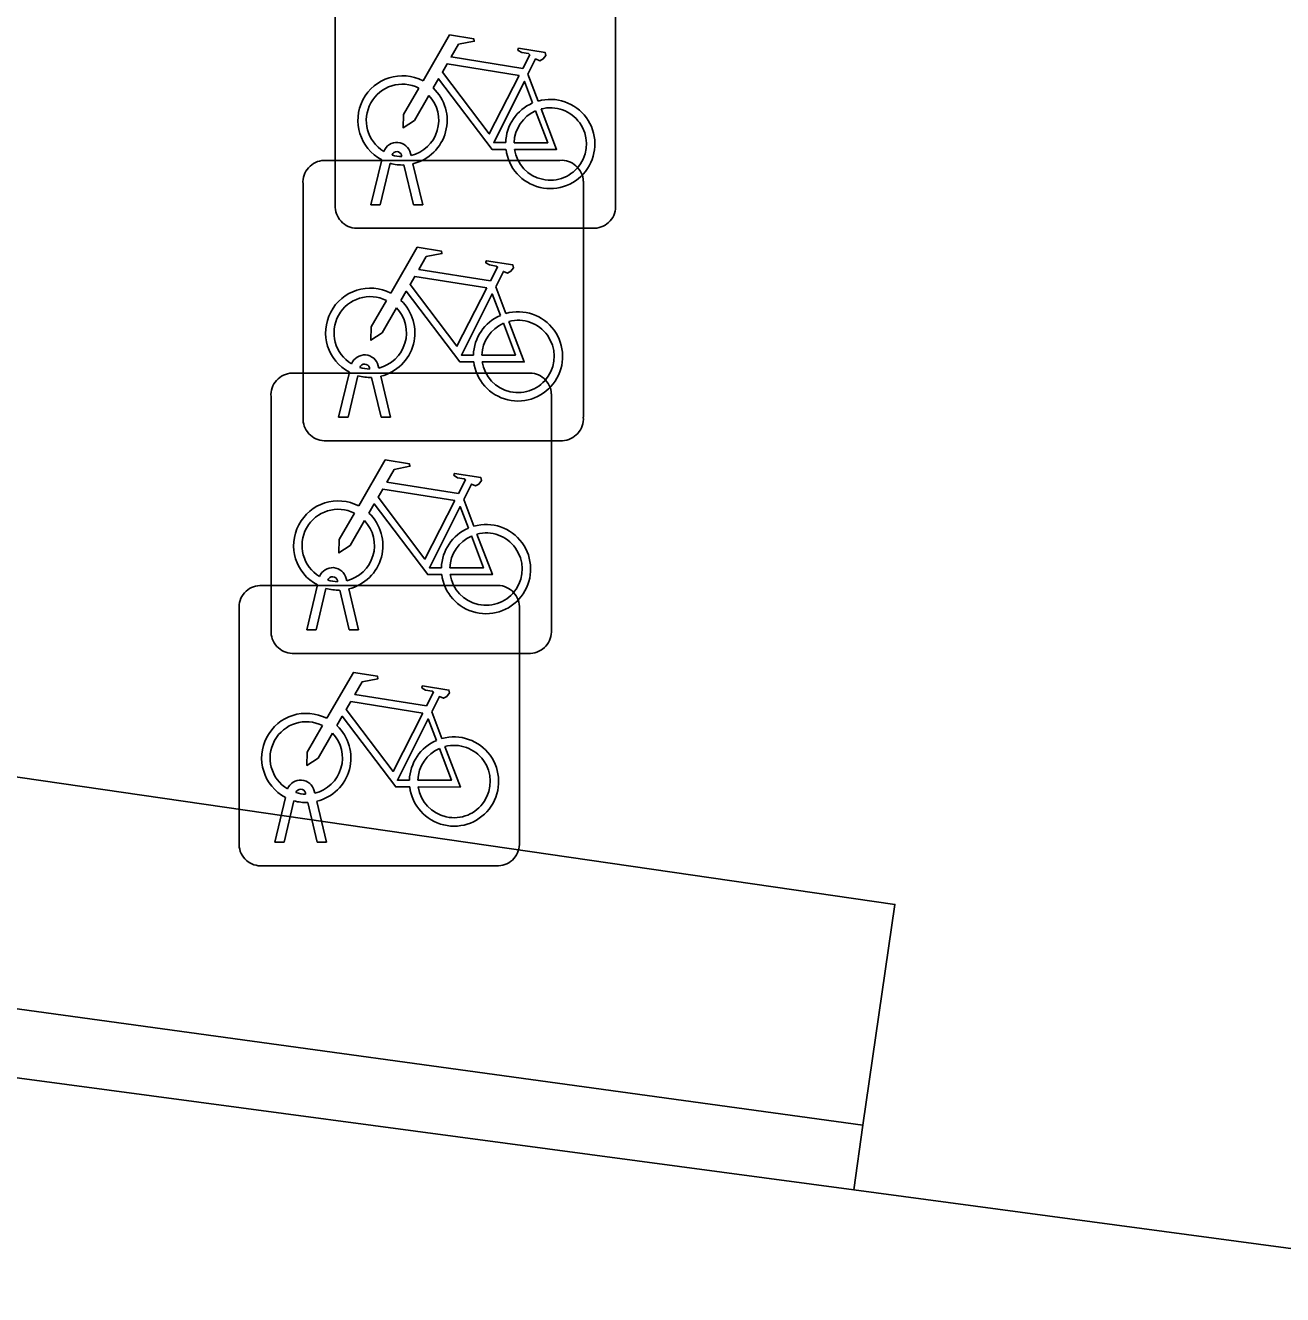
# Model space of a CAD drawing. Extents: x 160663 to 161506, y 382245 to 383291.
# Drawn here: x 161111.447 to 161115.928, y 383231.117 to 383235.64 of the extents above; entities that cross this region are included whole.
import ezdxf

# ---------------------------------------------------------------- set-up
doc = ezdxf.new("R2010")
doc.units = 0
for name, color, linetype in [('IMGEO_Fietsenrek', 7, 'Continuous'), ('IMGEO_Groenvoorziening', 7, 'Continuous'), ('IMGEO_Haag', 7, 'Continuous'), ('IMGEO_Voetpad_open', 7, 'Continuous'), ('IMGEO_Woonerf_open', 7, 'Continuous')]:
    doc.layers.add(name, color=color, linetype=linetype)

msp = doc.modelspace()

# ---------------------------------------------------------------- linework, layer by layer
at = {"layer": 'IMGEO_Fietsenrek'}
for p, q in [((161112.5515, 383234.9919), (161112.5515, 383235.8328)), ((161112.5515, 383235.8328), (161112.5515, 383234.9919)), ((161113.5505, 383235.8421), (161113.5505, 383235.0012)), ((161113.5505, 383235.0012), (161113.5505, 383235.8421)), ((161113.2382, 383235.4662), (161113.2745, 383235.371)), ((161112.5109, 383235.1595), (161113.3518, 383235.1595)), ((161113.3518, 383235.1595), (161112.5109, 383235.1595)), ((161112.6785, 383235.0013), (161112.7168, 383235.1613)), ((161112.7472, 383235.1491), (161112.7119, 383235.0013)), ((161112.7889, 383235.1729), (161112.7879, 383235.1772)), ((161112.83, 383235.0013), (161112.7961, 383235.143)), ((161112.8196, 383235.1844), (161112.8214, 383235.1765)), ((161112.8284, 383235.1473), (161112.8634, 383235.0013)), ((161112.4365, 383234.2349), (161112.4365, 383235.0758)), ((161112.4365, 383235.0758), (161112.4365, 383234.2349)), ((161113.4355, 383235.0851), (161113.4355, 383234.2442)), ((161113.4355, 383234.2442), (161113.4355, 383235.0851)), ((161112.7119, 383235.0013), (161112.6785, 383235.0013)), ((161112.8634, 383235.0013), (161112.83, 383235.0013)), ((161113.4761, 383234.9175), (161112.6352, 383234.9175)), ((161112.6352, 383234.9175), (161113.4761, 383234.9175)), ((161113.1232, 383234.7092), (161113.1595, 383234.614)), ((161112.6739, 383234.4159), (161112.6729, 383234.4202)), ((161112.7046, 383234.4274), (161112.7064, 383234.4195)), ((161112.3969, 383234.4015), (161113.2378, 383234.4015)), ((161113.2378, 383234.4015), (161112.3969, 383234.4015)), ((161112.5635, 383234.2443), (161112.6018, 383234.4043)), ((161112.6322, 383234.3921), (161112.5969, 383234.2443)), ((161112.715, 383234.2443), (161112.6811, 383234.386)), ((161112.7134, 383234.3903), (161112.7484, 383234.2443)), ((161112.3225, 383233.4769), (161112.3225, 383234.3178)), ((161112.3225, 383234.3178), (161112.3225, 383233.4769)), ((161113.3215, 383234.3271), (161113.3215, 383233.4862)), ((161113.3215, 383233.4862), (161113.3215, 383234.3271)), ((161112.5969, 383234.2443), (161112.5635, 383234.2443)), ((161112.7484, 383234.2443), (161112.715, 383234.2443)), ((161113.3611, 383234.1605), (161112.5202, 383234.1605)), ((161112.5202, 383234.1605), (161113.3611, 383234.1605)), ((161113.0092, 383233.9512), (161113.0455, 383233.856)), ((161112.5599, 383233.6579), (161112.5589, 383233.6622)), ((161112.5906, 383233.6694), (161112.5924, 383233.6615)), ((161112.2829, 383233.6445), (161113.1238, 383233.6445)), ((161113.1238, 383233.6445), (161112.2829, 383233.6445)), ((161112.4495, 383233.4863), (161112.4878, 383233.6463)), ((161112.5182, 383233.6341), (161112.4829, 383233.4863)), ((161112.601, 383233.4863), (161112.5671, 383233.628)), ((161112.5994, 383233.6323), (161112.6344, 383233.4863)), ((161112.2085, 383232.7199), (161112.2085, 383233.5608)), ((161112.2085, 383233.5608), (161112.2085, 383232.7199)), ((161113.2075, 383233.5701), (161113.2075, 383232.7292)), ((161113.2075, 383232.7292), (161113.2075, 383233.5701)), ((161112.4829, 383233.4863), (161112.4495, 383233.4863)), ((161112.6344, 383233.4863), (161112.601, 383233.4863)), ((161113.2471, 383233.4025), (161112.4062, 383233.4025)), ((161112.4062, 383233.4025), (161113.2471, 383233.4025)), ((161112.8952, 383233.1942), (161112.9315, 383233.099)), ((161112.3355, 383232.7293), (161112.3738, 383232.8893)), ((161112.4459, 383232.9009), (161112.4449, 383232.9052)), ((161112.4766, 383232.9124), (161112.4784, 383232.9045)), ((161112.4042, 383232.8771), (161112.3689, 383232.7293)), ((161112.487, 383232.7293), (161112.4531, 383232.871)), ((161112.4854, 383232.8753), (161112.5204, 383232.7293)), ((161112.3689, 383232.7293), (161112.3355, 383232.7293)), ((161112.5204, 383232.7293), (161112.487, 383232.7293)), ((161113.1331, 383232.6455), (161112.2922, 383232.6455)), ((161112.2922, 383232.6455), (161113.1331, 383232.6455))]:
    msp.add_line(p, q, dxfattribs=at)
for points in [[(161112.8641, 383235.4432), (161112.9588, 383235.6067), (161113.045, 383235.5929), (161113.0467, 383235.5842), (161112.9906, 383235.5733), (161112.9644, 383235.528), (161113.2196, 383235.4872)], [(161113.2196, 383235.4872), (161113.2446, 383235.536), (161113.2395, 383235.54), (161113.2163, 383235.5437), (161113.2036, 383235.5512), (161113.2026, 383235.5543), (161113.2048, 383235.5589), (161113.2996, 383235.5438), (161113.3019, 383235.5335), (161113.2925, 383235.5211), (161113.2801, 383235.5147), (161113.2656, 383235.5209), (161113.2382, 383235.4662)], [(161113.2067, 383235.462), (161112.9499, 383235.503), (161112.9332, 383235.4742), (161113.1002, 383235.2539), (161113.2067, 383235.462)], [(161112.8848, 383235.3907), (161112.8332, 383235.3015), (161112.7933, 383235.2755), (161112.7945, 383235.323), (161112.849, 383235.4172)], [(161113.1598, 383235.1985), (161113.1101, 383235.1986), (161112.9194, 383235.4503), (161112.9004, 383235.4175)], [(161113.2547, 383235.364), (161113.2254, 383235.4408), (161113.116, 383235.2227), (161113.1587, 383235.2226)], [(161113.1887, 383235.2225), (161113.3086, 383235.2223), (161113.2654, 383235.3359)], [(161113.2852, 383235.3428), (161113.3402, 383235.1982), (161113.1901, 383235.1985)], [(161112.7491, 383234.6862), (161112.8438, 383234.8497), (161112.93, 383234.8359), (161112.9317, 383234.8272), (161112.8756, 383234.8163), (161112.8494, 383234.771), (161113.1046, 383234.7302)], [(161113.1046, 383234.7302), (161113.1296, 383234.779), (161113.1245, 383234.783), (161113.1013, 383234.7867), (161113.0886, 383234.7942), (161113.0876, 383234.7973), (161113.0898, 383234.8019), (161113.1846, 383234.7868), (161113.1869, 383234.7765), (161113.1775, 383234.7641), (161113.1651, 383234.7577), (161113.1506, 383234.7639), (161113.1232, 383234.7092)], [(161113.0917, 383234.705), (161112.8349, 383234.746), (161112.8182, 383234.7172), (161112.9852, 383234.4969), (161113.0917, 383234.705)], [(161113.0448, 383234.4415), (161112.9951, 383234.4416), (161112.8044, 383234.6933), (161112.7854, 383234.6605)], [(161112.7698, 383234.6337), (161112.7182, 383234.5445), (161112.6783, 383234.5185), (161112.6795, 383234.566), (161112.734, 383234.6602)], [(161113.1397, 383234.607), (161113.1104, 383234.6838), (161113.001, 383234.4657), (161113.0437, 383234.4656)], [(161113.0737, 383234.4655), (161113.1936, 383234.4653), (161113.1504, 383234.5789)], [(161113.1702, 383234.5858), (161113.2252, 383234.4412), (161113.0751, 383234.4415)], [(161112.6351, 383233.9282), (161112.7298, 383234.0917), (161112.816, 383234.0779), (161112.8177, 383234.0692), (161112.7616, 383234.0583), (161112.7354, 383234.013), (161112.9906, 383233.9722)], [(161112.9906, 383233.9722), (161113.0156, 383234.021), (161113.0105, 383234.025), (161112.9873, 383234.0287), (161112.9746, 383234.0362), (161112.9736, 383234.0393), (161112.9758, 383234.0439), (161113.0706, 383234.0288), (161113.0729, 383234.0185), (161113.0635, 383234.0061), (161113.0511, 383233.9997), (161113.0366, 383234.0059), (161113.0092, 383233.9512)], [(161112.9777, 383233.947), (161112.7209, 383233.988), (161112.7042, 383233.9592), (161112.8712, 383233.7389), (161112.9777, 383233.947)], [(161112.9308, 383233.6835), (161112.8811, 383233.6836), (161112.6904, 383233.9353), (161112.6714, 383233.9025)], [(161113.0257, 383233.849), (161112.9964, 383233.9258), (161112.887, 383233.7077), (161112.9297, 383233.7076)], [(161112.6558, 383233.8757), (161112.6042, 383233.7865), (161112.5643, 383233.7605), (161112.5655, 383233.808), (161112.62, 383233.9022)], [(161112.9597, 383233.7075), (161113.0796, 383233.7073), (161113.0364, 383233.8209)], [(161113.0562, 383233.8278), (161113.1112, 383233.6832), (161112.9611, 383233.6835)], [(161112.5211, 383233.1712), (161112.6158, 383233.3347), (161112.702, 383233.3209), (161112.7037, 383233.3122), (161112.6476, 383233.3013), (161112.6214, 383233.256), (161112.8766, 383233.2152)], [(161112.8766, 383233.2152), (161112.9016, 383233.264), (161112.8965, 383233.268), (161112.8733, 383233.2717), (161112.8606, 383233.2792), (161112.8596, 383233.2823), (161112.8618, 383233.2869), (161112.9566, 383233.2718), (161112.9589, 383233.2615), (161112.9495, 383233.2491), (161112.9371, 383233.2427), (161112.9226, 383233.2489), (161112.8952, 383233.1942)], [(161112.8637, 383233.19), (161112.6069, 383233.231), (161112.5902, 383233.2022), (161112.7572, 383232.9819), (161112.8637, 383233.19)], [(161112.8168, 383232.9265), (161112.7671, 383232.9266), (161112.5764, 383233.1783), (161112.5574, 383233.1455)], [(161112.9117, 383233.092), (161112.8824, 383233.1688), (161112.773, 383232.9507), (161112.8157, 383232.9506)], [(161112.5418, 383233.1187), (161112.4902, 383233.0295), (161112.4503, 383233.0035), (161112.4515, 383233.051), (161112.506, 383233.1452)], [(161112.8457, 383232.9505), (161112.9656, 383232.9503), (161112.9224, 383233.0639)], [(161112.9422, 383233.0708), (161112.9972, 383232.9262), (161112.8471, 383232.9265)]]:
    msp.add_lwpolyline(points, dxfattribs=at)
for centre, radius, start, end in [((161112.7911, 383235.3019), 0.159, 62.6766, 242.1369), ((161112.7911, 383235.3019), 0.129, 63.3192, 238.903), ((161112.7911, 383235.3019), 0.159, 283.5766, 46.6042), ((161112.7911, 383235.3019), 0.129, 283.6043, 43.4302), ((161113.3177, 383235.2179), 0.159, 187.0065, 105.7708), ((161113.3177, 383235.2179), 0.159, 113.3408, 178.3217), ((161113.3177, 383235.2179), 0.129, 113.923, 177.9556), ((161113.3177, 383235.2179), 0.129, 188.6715, 104.5883), ((161112.7709, 383235.1733), 0.0499, 12.8025, 158.6934), ((161112.7709, 383235.1733), 0.0174, 12.8025, 163.4502), ((161112.5142, 383235.0816), 0.0779, 92.4484, 184.2845), ((161112.5142, 383235.0816), 0.0779, 92.4484, 184.2845), ((161112.7911, 383235.3019), 0.159, 253.9967, 271.7867), ((161112.7911, 383235.3019), 0.129, 253.415, 269.0204), ((161113.3576, 383235.0818), 0.0779, 2.4484, 94.2845), ((161113.3576, 383235.0818), 0.0779, 2.4484, 94.2845), ((161112.6294, 383234.9952), 0.0779, 182.4484, 274.2845), ((161112.6294, 383234.9952), 0.0779, 182.4484, 274.2845), ((161113.4728, 383234.9954), 0.0779, 272.4484, 4.2845), ((161113.4728, 383234.9954), 0.0779, 272.4484, 4.2845), ((161112.6761, 383234.5449), 0.159, 62.6766, 242.1369), ((161112.6761, 383234.5449), 0.129, 63.3192, 238.903), ((161112.6761, 383234.5449), 0.159, 283.5766, 46.6042), ((161112.6761, 383234.5449), 0.129, 283.6043, 43.4302), ((161113.2027, 383234.4609), 0.159, 113.3408, 178.3217), ((161113.2027, 383234.4609), 0.159, 187.0065, 105.7708), ((161113.2027, 383234.4609), 0.129, 113.923, 177.9556), ((161113.2027, 383234.4609), 0.129, 188.6715, 104.5883), ((161112.6559, 383234.4163), 0.0499, 12.8025, 158.6934), ((161112.6559, 383234.4163), 0.0174, 12.8025, 163.4502), ((161112.6761, 383234.5449), 0.129, 253.415, 269.0204), ((161112.4002, 383234.3236), 0.0779, 92.4484, 184.2845), ((161112.4002, 383234.3236), 0.0779, 92.4484, 184.2845), ((161112.6761, 383234.5449), 0.159, 253.9967, 271.7867), ((161113.2436, 383234.3238), 0.0779, 2.4484, 94.2845), ((161113.2436, 383234.3238), 0.0779, 2.4484, 94.2845), ((161113.3578, 383234.2384), 0.0779, 272.4484, 4.2845), ((161113.3578, 383234.2384), 0.0779, 272.4484, 4.2845), ((161112.5144, 383234.2382), 0.0779, 182.4484, 274.2845), ((161112.5144, 383234.2382), 0.0779, 182.4484, 274.2845), ((161112.5621, 383233.7869), 0.159, 62.6766, 242.1369), ((161112.5621, 383233.7869), 0.129, 63.3192, 238.903), ((161112.5621, 383233.7869), 0.159, 283.5766, 46.6042), ((161112.5621, 383233.7869), 0.129, 283.6043, 43.4302), ((161113.0887, 383233.7029), 0.159, 113.3408, 178.3217), ((161113.0887, 383233.7029), 0.159, 187.0065, 105.7708), ((161113.0887, 383233.7029), 0.129, 188.6715, 104.5883), ((161113.0887, 383233.7029), 0.129, 113.923, 177.9556), ((161112.5419, 383233.6583), 0.0499, 12.8025, 158.6934), ((161112.5419, 383233.6583), 0.0174, 12.8025, 163.4502), ((161112.5621, 383233.7869), 0.129, 253.415, 269.0204), ((161112.2862, 383233.5666), 0.0779, 92.4484, 184.2845), ((161112.2862, 383233.5666), 0.0779, 92.4484, 184.2845), ((161112.5621, 383233.7869), 0.159, 253.9967, 271.7867), ((161113.1296, 383233.5668), 0.0779, 2.4484, 94.2845), ((161113.1296, 383233.5668), 0.0779, 2.4484, 94.2845), ((161112.4004, 383233.4802), 0.0779, 182.4484, 274.2845), ((161112.4004, 383233.4802), 0.0779, 182.4484, 274.2845), ((161113.2438, 383233.4804), 0.0779, 272.4484, 4.2845), ((161113.2438, 383233.4804), 0.0779, 272.4484, 4.2845), ((161112.4481, 383233.0299), 0.159, 62.6766, 242.1369), ((161112.4481, 383233.0299), 0.129, 63.3192, 238.903), ((161112.4481, 383233.0299), 0.129, 283.6043, 43.4302), ((161112.4481, 383233.0299), 0.159, 283.5766, 46.6042), ((161112.9747, 383232.9459), 0.159, 113.3408, 178.3217), ((161112.9747, 383232.9459), 0.159, 187.0065, 105.7708), ((161112.9747, 383232.9459), 0.129, 113.923, 177.9556), ((161112.9747, 383232.9459), 0.129, 188.6715, 104.5883), ((161112.4279, 383232.9013), 0.0499, 12.8025, 158.6934), ((161112.4279, 383232.9013), 0.0174, 12.8025, 163.4502), ((161112.4481, 383233.0299), 0.129, 253.415, 269.0204), ((161112.4481, 383233.0299), 0.159, 253.9967, 271.7867), ((161112.2864, 383232.7232), 0.0779, 182.4484, 274.2845), ((161112.2864, 383232.7232), 0.0779, 182.4484, 274.2845), ((161113.1298, 383232.7234), 0.0779, 272.4484, 4.2845), ((161113.1298, 383232.7234), 0.0779, 272.4484, 4.2845)]:
    msp.add_arc(centre, radius, start, end, dxfattribs=at)
at = {"layer": 'IMGEO_Groenvoorziening'}
for points in [[(161111.067, 383233.013), (161110.778, 383233.055), (161110.653, 383231.992), (161114.399, 383231.491), (161114.432, 383231.721), (161110.941, 383232.201)], [(161114.546, 383232.508), (161111.067, 383233.013), (161110.941, 383232.201), (161114.432, 383231.721)]]:
    msp.add_lwpolyline(points, close=True, dxfattribs=at)
at = {"layer": 'IMGEO_Haag'}
msp.add_lwpolyline([(161114.546, 383232.508), (161111.067, 383233.013), (161110.941, 383232.201), (161114.432, 383231.721)], close=True, dxfattribs=at)
at = {"layer": 'IMGEO_Voetpad_open'}
msp.add_lwpolyline([(161111.067, 383233.013), (161114.546, 383232.508), (161114.432, 383231.721), (161114.399, 383231.491), (161116.019, 383231.274), (161116.15, 383232.292), (161119.897, 383231.782), (161119.764, 383230.773), (161121.4, 383230.554), (161121.838, 383234.084), (161121.948, 383234.971), (161125.755, 383232.775), (161125.377, 383230.022), (161133.511, 383228.934)], dxfattribs=at)
at = {"layer": 'IMGEO_Woonerf_open'}
msp.add_lwpolyline([(161133.511, 383228.934), (161125.377, 383230.022), (161124.563, 383230.131), (161122.227, 383230.444), (161121.4, 383230.554), (161119.764, 383230.773), (161116.019, 383231.274), (161114.399, 383231.491), (161110.653, 383231.992), (161109.047, 383232.207), (161105.293, 383232.709), (161102.524, 383233.079), (161099.061, 383233.542), (161095.357, 383234.038), (161092.753, 383234.386), (161087.805, 383235.048), (161086.994, 383229.022), (161097.531, 383227.714), (161097.366, 383226.384), (161097.337, 383226.167)], dxfattribs=at)

doc.saveas('drawing.dxf')
